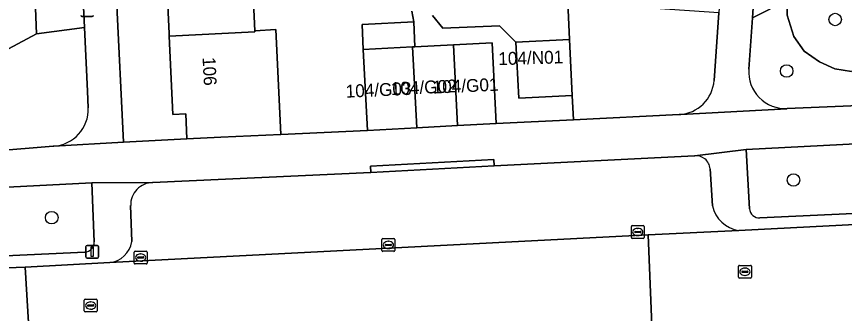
# Model space of a CAD drawing. Extents: x 161084 to 161928, y 385354 to 386522.
# Drawn here: x 161547 to 161611.5, y 386249.1 to 386272.3 of the extents above; entities that cross this region are included whole.
import ezdxf

# ---------------------------------------------------------------- set-up
doc = ezdxf.new("R2010")
doc.units = 0
for name, color, linetype in [('IMGEO_Boom', 7, 'Continuous'), ('IMGEO_Erf', 7, 'Continuous'), ('IMGEO_Groenvoorziening', 7, 'Continuous'), ('IMGEO_Kolk', 7, 'Continuous'), ('IMGEO_Lichtmast', 7, 'Continuous'), ('IMGEO_Pand', 7, 'Continuous'), ('IMGEO_Pand_nummerreeks', 7, 'Continuous'), ('IMGEO_Parkeervlak_open', 7, 'Continuous'), ('IMGEO_Rijbaan_lokaal_open', 7, 'Continuous'), ('IMGEO_Rioolput', 7, 'Continuous'), ('IMGEO_Voetpad_open', 7, 'Continuous')]:
    doc.layers.add(name, color=color, linetype=linetype)

msp = doc.modelspace()

# ---------------------------------------------------------------- linework, layer by layer
at = {"layer": 'IMGEO_Boom'}
for centre in [(161610.755, 386272.042), (161606.978, 386268.024), (161607.51, 386259.526), (161549.762, 386256.597)]:
    msp.add_circle(centre, 0.489, dxfattribs=at)
at = {"layer": 'IMGEO_Erf'}
for points in [[(161553.164, 386307.196), (161555.335, 386262.468), (161560.282, 386262.731), (161560.189, 386264.679), (161559.19, 386264.631), (161558.899, 386270.75), (161558.889, 386270.955), (161558.785, 386273.132)], [(161565.282, 386277.321), (161565.576, 386271.169), (161567.206, 386271.271), (161567.594, 386263.081), (161574.346, 386263.399), (161574.016, 386269.704), (161573.916, 386271.646), (161577.944, 386271.857), (161577.793, 386272.693)], [(161579.411, 386272.351), (161580.21, 386271.36), (161584.618, 386271.553), (161585.893, 386270.286), (161590.059, 386270.494), (161589.943, 386273.369)]]:
    msp.add_lwpolyline(points, dxfattribs=at)
at = {"layer": 'IMGEO_Groenvoorziening'}
for points in [[(161551.664, 386285.09), (161550.867, 386302.086), (161549.095, 386301.975), (161547.852, 386301.795), (161546.761, 386301.174), (161545.89, 386300.552), (161545.393, 386297.583), (161545.338, 386291.464), (161544.385, 386287.057), (161543.556, 386285.8), (161542.713, 386285.538), (161538.998, 386285.469), (161537.696, 386265.112), (161548.567, 386270.914), (161548.095, 386283.04), (161551.747, 386283.318)], [(161551.747, 386283.318), (161548.095, 386283.04), (161548.567, 386270.914), (161552.304, 386271.425)]]:
    msp.add_lwpolyline(points, close=True, dxfattribs=at)
for points in [[(161614.129, 386287.171), (161604.992, 386282.137), (161604.305, 386272.163), (161607.037, 386273.55), (161607.013, 386272.379), (161607.525, 386270.705), (161608.334, 386269.574), (161609.54, 386268.749), (161610.725, 386268.185), (161612.035, 386267.997)], [(161601.325, 386267.292), (161601.698, 386272.552), (161596.748, 386272.895), (161589.943, 386273.369), (161590.059, 386270.494), (161590.278, 386266.108), (161590.372, 386264.226), (161598.615, 386264.642)], [(161619.142, 386268.587), (161619.09, 386269.647), (161617.702, 386269.751), (161616.655, 386270.078), (161616.158, 386269.942), (161615.683, 386268.973), (161615.177, 386268.407), (161614.274, 386268.108), (161612.035, 386267.997), (161610.725, 386268.185), (161609.54, 386268.749), (161608.334, 386269.574), (161607.525, 386270.705), (161607.013, 386272.379), (161607.037, 386273.55), (161604.305, 386272.163), (161604.029, 386268.164)], [(161552.598, 386265.166), (161552.537, 386266.466), (161552.304, 386271.425), (161548.567, 386270.914), (161537.696, 386265.112), (161537.627, 386264.263)], [(161607.02, 386265.096), (161616.329, 386265.505)], [(161539.961, 386261.659), (161545.148, 386261.784), (161549.866, 386262.164)], [(161619.598, 386257.835), (161619.358, 386262.715), (161603.836, 386261.908), (161604.092, 386257.294)], [(161553.066, 386254.722), (161552.88, 386259.307), (161545.271, 386258.933), (161537.662, 386258.558), (161537.877, 386254.185)], [(161604.893, 386256.571), (161618.913, 386257.244)], [(161538.899, 386253.258), (161545.024, 386253.558), (161552.328, 386253.915)]]:
    msp.add_lwpolyline(points, dxfattribs=at)
for centre, radius, start, end in [((161606.893, 386267.964), 2.871, 175.9981, 272.54571), ((161598.476, 386267.495), 2.857, 272.79755, 355.91976), ((161549.728, 386265.034), 2.873, 272.74858, 2.64327), ((161604.858, 386257.338), 0.768, 183.26813, 272.59168), ((161552.289, 386254.692), 0.778, 272.86968, 2.2446)]:
    msp.add_arc(centre, radius, start, end, dxfattribs=at)
at = {"layer": 'IMGEO_Kolk'}
for p, q in [((161594.885, 386255.05), (161594.885, 386255.902)), ((161594.96, 386255.976), (161595.812, 386255.976)), ((161595.373, 386255.756), (161595.398, 386255.756)), ((161595.886, 386255.902), (161595.886, 386255.05)), ((161595.144, 386255.47), (161595.144, 386255.482)), ((161595.582, 386255.433), (161595.184, 386255.433)), ((161595.187, 386255.519), (161595.585, 386255.519)), ((161595.396, 386255.196), (161595.371, 386255.196)), ((161595.628, 386255.482), (161595.628, 386255.47)), ((161575.471, 386254.045), (161575.471, 386254.897)), ((161575.546, 386254.971), (161576.398, 386254.971)), ((161575.73, 386254.465), (161575.73, 386254.477)), ((161576.168, 386254.428), (161575.77, 386254.428)), ((161575.773, 386254.514), (161576.171, 386254.514)), ((161575.959, 386254.751), (161575.984, 386254.751)), ((161576.214, 386254.477), (161576.214, 386254.465)), ((161576.472, 386254.897), (161576.472, 386254.045)), ((161595.812, 386254.976), (161594.96, 386254.976)), ((161556.182, 386253.061), (161556.182, 386253.913)), ((161556.257, 386253.987), (161557.109, 386253.987)), ((161556.67, 386253.767), (161556.695, 386253.767)), ((161557.183, 386253.913), (161557.183, 386253.061)), ((161576.398, 386253.971), (161575.546, 386253.971)), ((161575.982, 386254.191), (161575.957, 386254.191)), ((161556.441, 386253.481), (161556.441, 386253.493)), ((161556.879, 386253.444), (161556.481, 386253.444)), ((161556.484, 386253.53), (161556.882, 386253.53)), ((161556.693, 386253.207), (161556.668, 386253.207)), ((161556.925, 386253.493), (161556.925, 386253.481)), ((161557.109, 386252.987), (161556.257, 386252.987))]:
    msp.add_line(p, q, dxfattribs=at)
for points in [[(161594.885, 386255.05), (161594.885, 386255.902)], [(161594.96, 386255.976), (161595.812, 386255.976)], [(161595.886, 386255.902), (161595.886, 386255.05)], [(161575.471, 386254.045), (161575.471, 386254.897)], [(161575.546, 386254.971), (161576.398, 386254.971)], [(161576.472, 386254.897), (161576.472, 386254.045)], [(161595.812, 386254.976), (161594.96, 386254.976)], [(161556.182, 386253.061), (161556.182, 386253.913)], [(161556.257, 386253.987), (161557.109, 386253.987)], [(161557.183, 386253.913), (161557.183, 386253.061)], [(161576.398, 386253.971), (161575.546, 386253.971)], [(161557.109, 386252.987), (161556.257, 386252.987)]]:
    msp.add_lwpolyline(points, dxfattribs=at)
for centre, radius, start, end in [((161594.962, 386255.9), 0.0765, 91.55205, 178.44795), ((161594.962, 386255.9), 0.0765, 91.55205, 178.44795), ((161595.81, 386255.9), 0.0765, 1.55205, 88.44795), ((161595.81, 386255.9), 0.0765, 1.55205, 88.44795), ((161594.962, 386255.052), 0.0765, 181.55205, 268.44795), ((161594.962, 386255.052), 0.0765, 181.55205, 268.44795), ((161595.184, 386255.479), 0.0403, 85.87752, 175.75265), ((161595.181, 386255.469), 0.0366, 178.93798, 274.71019), ((161595.585, 386255.476), 0.043, 264.86636, 352.45326), ((161595.589, 386255.481), 0.0386, 1.73085, 96.63898), ((161595.81, 386255.052), 0.0765, 271.55205, 358.44795), ((161595.81, 386255.052), 0.0765, 271.55205, 358.44795), ((161575.548, 386254.895), 0.0765, 91.55205, 178.44795), ((161575.548, 386254.895), 0.0765, 91.55205, 178.44795), ((161575.77, 386254.474), 0.0403, 85.87752, 175.75265), ((161575.767, 386254.464), 0.0366, 178.93798, 274.71019), ((161576.171, 386254.471), 0.043, 264.86636, 352.45326), ((161576.175, 386254.476), 0.0386, 1.73085, 96.63898), ((161576.396, 386254.895), 0.0765, 1.55205, 88.44795), ((161576.396, 386254.895), 0.0765, 1.55205, 88.44795), ((161556.259, 386253.911), 0.0765, 91.55205, 178.44795), ((161556.259, 386253.911), 0.0765, 91.55205, 178.44795), ((161557.107, 386253.911), 0.0765, 1.55205, 88.44795), ((161557.107, 386253.911), 0.0765, 1.55205, 88.44795), ((161575.548, 386254.047), 0.0765, 181.55205, 268.44795), ((161575.548, 386254.047), 0.0765, 181.55205, 268.44795), ((161576.396, 386254.047), 0.0765, 271.55205, 358.44795), ((161576.396, 386254.047), 0.0765, 271.55205, 358.44795), ((161556.259, 386253.063), 0.0765, 181.55205, 268.44795), ((161556.259, 386253.063), 0.0765, 181.55205, 268.44795), ((161556.481, 386253.49), 0.0403, 85.87752, 175.75265), ((161556.478, 386253.48), 0.0366, 178.93798, 274.71019), ((161556.882, 386253.487), 0.043, 264.86636, 352.45326), ((161556.886, 386253.492), 0.0386, 1.73085, 96.63898), ((161557.107, 386253.063), 0.0765, 271.55205, 358.44795), ((161557.107, 386253.063), 0.0765, 271.55205, 358.44795)]:
    msp.add_arc(centre, radius, start, end, dxfattribs=at)
for centre, major_axis, ratio, start_param, end_param in [((161595.372, 386255.476), (-0.387, 0.002), 0.722429, 4.712389, 7.853982), ((161595.397, 386255.476), (-0.39, 0.002), 0.717154, 1.570796, 4.712389), ((161575.958, 386254.471), (-0.387, 0.002), 0.722429, 4.712389, 7.853982), ((161575.983, 386254.471), (-0.39, 0.002), 0.717154, 1.570796, 4.712389), ((161556.669, 386253.487), (-0.387, 0.002), 0.722429, 4.712389, 7.853982), ((161556.694, 386253.487), (-0.39, 0.002), 0.717154, 1.570796, 4.712389)]:
    msp.add_ellipse(centre, major_axis=major_axis, ratio=ratio, start_param=start_param, end_param=end_param, dxfattribs=at)
at = {"layer": 'IMGEO_Lichtmast'}
for p, q in [((161552.903, 386272.271), (161552.113, 386272.271)), ((161552.113, 386272.271), (161552.903, 386272.271)), ((161552.52, 386254.436), (161553.31, 386254.436)), ((161553.31, 386254.436), (161552.52, 386254.436)), ((161552.42, 386253.536), (161552.42, 386254.336)), ((161552.42, 386254.336), (161552.42, 386253.536)), ((161553.41, 386254.336), (161553.41, 386253.536)), ((161553.41, 386253.536), (161553.41, 386254.336)), ((161553.31, 386253.436), (161552.52, 386253.436)), ((161552.52, 386253.436), (161553.31, 386253.436))]:
    msp.add_line(p, q, dxfattribs=at)
msp.add_lwpolyline([(161552.84, 386254.311), (161552.99, 386254.311), (161552.99, 386253.561), (161552.84, 386253.561), (161552.84, 386254.311)], dxfattribs=at)
for centre, start, end in [((161552.113, 386272.371), 180, 270), ((161552.113, 386272.371), 180, 270), ((161552.903, 386272.371), 270, 0), ((161552.903, 386272.371), 270, 0), ((161552.52, 386254.336), 90, 180), ((161552.52, 386254.336), 90, 180), ((161553.31, 386254.336), 0, 90), ((161553.31, 386254.336), 360, 90), ((161552.52, 386253.536), 180, 270), ((161552.52, 386253.536), 180, 270), ((161553.31, 386253.536), 270, 0), ((161553.31, 386253.536), 270, 0)]:
    msp.add_arc(centre, 0.1, start, end, dxfattribs=at)
at = {"layer": 'IMGEO_Pand'}
for points in [[(161565.282, 386277.321), (161558.598, 386277.048), (161557.102, 386276.977), (161557.287, 386273.061), (161558.785, 386273.132), (161558.889, 386270.955), (161558.899, 386270.75), (161565.581, 386271.069), (161565.576, 386271.169)], [(161578.017, 386269.917), (161577.944, 386271.857), (161573.916, 386271.646), (161574.016, 386269.704), (161577.842, 386269.904)], [(161567.206, 386271.271), (161565.576, 386271.169), (161565.581, 386271.069), (161558.899, 386270.75), (161559.19, 386264.631), (161560.189, 386264.679), (161560.282, 386262.731), (161562.929, 386262.859), (161567.594, 386263.081)], [(161590.059, 386270.494), (161585.893, 386270.286), (161586.112, 386265.9), (161590.278, 386266.108)], [(161577.842, 386269.904), (161574.016, 386269.704), (161574.346, 386263.399), (161578.172, 386263.599)], [(161577.842, 386269.904), (161578.172, 386263.599), (161581.357, 386263.766), (161581.026, 386270.074), (161578.017, 386269.917)], [(161584.036, 386270.232), (161581.026, 386270.074), (161581.357, 386263.766), (161584.367, 386263.923)]]:
    msp.add_lwpolyline(points, close=True, dxfattribs=at)
at = {"layer": 'IMGEO_Parkeervlak_open'}
for points in [[(161599.791, 386261.411), (161584.217, 386260.637), (161574.603, 386260.119), (161557.631, 386259.328)], [(161601.192, 386257.508), (161601.009, 386260.405)], [(161555.904, 386257.536), (161555.991, 386254.725)], [(161554.271, 386253.088), (161596.204, 386255.255), (161603.251, 386255.601)]]:
    msp.add_lwpolyline(points, dxfattribs=at)
for centre, radius, start, end in [((161599.924, 386260.331), 1.088, 3.88684, 97.00355), ((161557.649, 386257.583), 1.745, 90.57769, 181.53871), ((161603.598, 386258.04), 2.464, 192.47702, 261.91264), ((161554.035, 386255.058), 1.984, 276.82577, 350.3416)]:
    msp.add_arc(centre, radius, start, end, dxfattribs=at)
at = {"layer": 'IMGEO_Rijbaan_lokaal_open'}
msp.add_lwpolyline([(161636.292, 386250.262), (161636.014, 386257.508), (161620.838, 386256.493), (161603.251, 386255.601), (161596.204, 386255.255), (161596.48, 386248.218), (161598.331, 386248.142)], dxfattribs=at)
for points in [[(161596.204, 386255.255), (161554.271, 386253.088), (161547.695, 386252.729), (161548.101, 386245.822), (161596.48, 386248.218)], [(161547.695, 386252.729), (161544.218, 386252.597), (161544.634, 386245.656), (161548.101, 386245.822)]]:
    msp.add_lwpolyline(points, close=True, dxfattribs=at)
at = {"layer": 'IMGEO_Rioolput'}
for p, q in [((161603.226, 386251.95), (161603.226, 386252.802)), ((161603.301, 386252.876), (161604.153, 386252.876)), ((161603.528, 386252.419), (161603.926, 386252.419)), ((161603.714, 386252.656), (161603.739, 386252.656)), ((161604.227, 386252.802), (161604.227, 386251.95)), ((161604.153, 386251.876), (161603.301, 386251.876)), ((161603.485, 386252.37), (161603.485, 386252.382)), ((161603.923, 386252.333), (161603.525, 386252.333)), ((161603.737, 386252.096), (161603.712, 386252.096)), ((161603.969, 386252.382), (161603.969, 386252.37)), ((161552.29, 386249.32), (161552.29, 386250.172)), ((161552.365, 386250.246), (161553.217, 386250.246)), ((161552.778, 386250.026), (161552.803, 386250.026)), ((161553.291, 386250.172), (161553.291, 386249.32)), ((161553.217, 386249.246), (161552.365, 386249.246)), ((161552.549, 386249.74), (161552.549, 386249.752)), ((161552.987, 386249.703), (161552.589, 386249.703)), ((161552.592, 386249.789), (161552.99, 386249.789)), ((161552.801, 386249.466), (161552.776, 386249.466)), ((161553.033, 386249.752), (161553.033, 386249.74))]:
    msp.add_line(p, q, dxfattribs=at)
for points in [[(161603.226, 386251.95), (161603.226, 386252.802)], [(161603.301, 386252.876), (161604.153, 386252.876)], [(161604.227, 386252.802), (161604.227, 386251.95)], [(161604.153, 386251.876), (161603.301, 386251.876)], [(161552.29, 386249.32), (161552.29, 386250.172)], [(161552.365, 386250.246), (161553.217, 386250.246)], [(161553.291, 386250.172), (161553.291, 386249.32)], [(161553.217, 386249.246), (161552.365, 386249.246)]]:
    msp.add_lwpolyline(points, dxfattribs=at)
for centre, radius, start, end in [((161603.303, 386252.8), 0.0765, 91.55205, 178.44795), ((161603.303, 386252.8), 0.0765, 91.55205, 178.44795), ((161603.525, 386252.379), 0.0403, 85.87752, 175.75265), ((161603.93, 386252.381), 0.0386, 1.73085, 96.63898), ((161604.151, 386252.8), 0.0765, 1.55205, 88.44795), ((161604.151, 386252.8), 0.0765, 1.55205, 88.44795), ((161603.303, 386251.952), 0.0765, 181.55205, 268.44795), ((161603.303, 386251.952), 0.0765, 181.55205, 268.44795), ((161603.522, 386252.369), 0.0366, 178.93798, 274.71019), ((161603.926, 386252.376), 0.043, 264.86636, 352.45326), ((161604.151, 386251.952), 0.0765, 271.55205, 358.44795), ((161604.151, 386251.952), 0.0765, 271.55205, 358.44795), ((161552.367, 386250.17), 0.0765, 91.55205, 178.44795), ((161552.367, 386250.17), 0.0765, 91.55205, 178.44795), ((161553.215, 386250.17), 0.0765, 1.55205, 88.44795), ((161553.215, 386250.17), 0.0765, 1.55205, 88.44795), ((161552.367, 386249.322), 0.0765, 181.55205, 268.44795), ((161552.367, 386249.322), 0.0765, 181.55205, 268.44795), ((161552.589, 386249.749), 0.0403, 85.87752, 175.75265), ((161552.586, 386249.739), 0.0366, 178.93798, 274.71019), ((161552.99, 386249.746), 0.043, 264.86636, 352.45326), ((161552.994, 386249.751), 0.0386, 1.73085, 96.63898), ((161553.215, 386249.322), 0.0765, 271.55205, 358.44795), ((161553.215, 386249.322), 0.0765, 271.55205, 358.44795)]:
    msp.add_arc(centre, radius, start, end, dxfattribs=at)
for centre, major_axis, ratio, start_param, end_param in [((161603.713, 386252.376), (-0.387, 0.002), 0.722429, 4.712389, 7.853982), ((161603.738, 386252.376), (-0.39, 0.002), 0.717154, 1.570796, 4.712389), ((161552.777, 386249.746), (-0.387, 0.002), 0.722429, 4.712389, 7.853982), ((161552.802, 386249.746), (-0.39, 0.002), 0.717154, 1.570796, 4.712389)]:
    msp.add_ellipse(centre, major_axis=major_axis, ratio=ratio, start_param=start_param, end_param=end_param, dxfattribs=at)
at = {"layer": 'IMGEO_Voetpad_open'}
for points in [[(161604.47, 386311.677), (161604.281, 386309.013), (161601.698, 386272.552), (161601.325, 386267.292)], [(161550.53, 386309.268), (161550.635, 386307.021), (161550.867, 386302.086), (161551.664, 386285.09), (161551.747, 386283.318), (161552.304, 386271.425), (161552.537, 386266.466), (161552.598, 386265.166)], [(161549.866, 386262.164), (161549.921, 386262.158), (161555.335, 386262.468), (161553.164, 386307.196)], [(161604.029, 386268.164), (161604.305, 386272.163), (161604.992, 386282.137), (161606.126, 386298.587)], [(161577.793, 386272.693), (161577.944, 386271.857), (161578.017, 386269.917), (161581.026, 386270.074), (161584.036, 386270.232), (161584.367, 386263.923), (161590.372, 386264.226), (161590.278, 386266.108), (161586.112, 386265.9), (161585.893, 386270.286), (161584.618, 386271.553), (161580.21, 386271.36), (161579.411, 386272.351)], [(161616.329, 386265.505), (161607.02, 386265.096), (161606.995, 386265.09), (161598.736, 386264.629), (161598.615, 386264.642), (161590.372, 386264.226), (161584.367, 386263.923), (161581.357, 386263.766), (161578.172, 386263.599), (161574.346, 386263.399), (161567.594, 386263.081), (161562.929, 386262.859), (161560.282, 386262.731), (161555.335, 386262.468), (161549.921, 386262.158), (161549.866, 386262.164), (161545.148, 386261.784)], [(161598.615, 386264.642), (161598.736, 386264.629), (161606.995, 386265.09), (161607.02, 386265.096)], [(161545.271, 386258.933), (161552.88, 386259.307), (161557.616, 386259.33), (161557.631, 386259.328), (161574.603, 386260.119), (161574.577, 386260.618), (161584.191, 386261.136), (161584.217, 386260.637), (161599.791, 386261.411), (161599.817, 386261.418), (161603.836, 386261.908), (161619.358, 386262.715)], [(161603.836, 386261.908), (161599.817, 386261.418), (161599.791, 386261.411)], [(161604.092, 386257.294), (161603.836, 386261.908)], [(161601.009, 386260.405), (161601.192, 386257.508)], [(161557.631, 386259.328), (161557.616, 386259.33), (161552.88, 386259.307), (161553.066, 386254.722)], [(161555.991, 386254.725), (161555.904, 386257.536)], [(161618.913, 386257.244), (161604.893, 386256.571)], [(161603.251, 386255.601), (161620.838, 386256.493)], [(161552.328, 386253.915), (161545.024, 386253.558), (161544.218, 386252.597), (161547.695, 386252.729), (161554.271, 386253.088)]]:
    msp.add_lwpolyline(points, dxfattribs=at)
msp.add_lwpolyline([(161584.191, 386261.136), (161574.577, 386260.618), (161574.603, 386260.119), (161584.217, 386260.637)], close=True, dxfattribs=at)
for centre, radius, start, end in [((161606.893, 386267.964), 2.871, 175.9981, 272.54571), ((161598.476, 386267.495), 2.857, 272.79755, 355.91976), ((161549.728, 386265.034), 2.873, 272.74858, 2.64327), ((161599.924, 386260.331), 1.088, 3.88684, 97.00355), ((161557.649, 386257.583), 1.745, 90.57769, 181.53871), ((161603.598, 386258.04), 2.464, 192.47702, 261.91264), ((161604.858, 386257.338), 0.768, 183.26813, 272.59168), ((161552.289, 386254.692), 0.778, 272.86968, 2.2446), ((161554.035, 386255.058), 1.984, 276.82577, 350.3416)]:
    msp.add_arc(centre, radius, start, end, dxfattribs=at)

# ---------------------------------------------------------------- texts
at = {"layer": 'IMGEO_Pand_nummerreeks'}
for s, rotation, p in [('104/N01', 1.62728, (161584.539, 386268.483)), ('106', 272.72707, (161561.501, 386269.091)), ('104/G02', 2.56377, (161576.18, 386266.144)), ('104/G01', 2.56377, (161579.437, 386266.262)), ('104/G03', 2.56377, (161572.665, 386265.943))]:
    msp.add_text(s, height=1, rotation=rotation, dxfattribs=at).set_placement(p)

doc.saveas('drawing.dxf')
